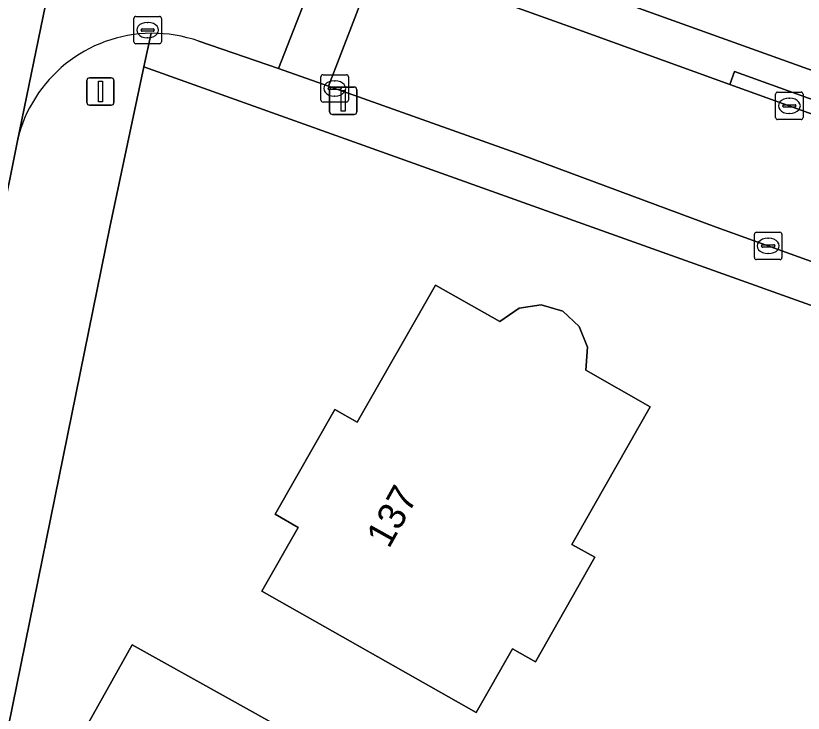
# Model space of a CAD drawing. Extents: x 162879 to 165540, y 384011 to 385181.
# Drawn here: x 164405.34 to 164434.07, y 384732.26 to 384757.72 of the extents above; entities that cross this region are included whole.
import ezdxf

# ---------------------------------------------------------------- set-up
doc = ezdxf.new("R2010")
doc.units = 0
for name, color, linetype in [('IMGEO_Brandkraan', 7, 'Continuous'), ('IMGEO_Erf', 7, 'Continuous'), ('IMGEO_Kolk', 7, 'Continuous'), ('IMGEO_Lichtmast', 7, 'Continuous'), ('IMGEO_Pand', 7, 'Continuous'), ('IMGEO_Pand_nummerreeks', 7, 'Continuous'), ('IMGEO_Rijbaan_lokaal_gesloten', 7, 'Continuous'), ('IMGEO_Rijbaan_lokaal_open', 7, 'Continuous'), ('IMGEO_Voetpad_open', 7, 'Continuous')]:
    doc.layers.add(name, color=color, linetype=linetype)

msp = doc.modelspace()

# ---------------------------------------------------------------- linework, layer by layer
at = {"layer": 'IMGEO_Brandkraan'}
for p, q in [((164409.652, 384756.766), (164409.652, 384757.618)), ((164409.727, 384757.692), (164410.579, 384757.692)), ((164410.653, 384757.618), (164410.653, 384756.766)), ((164409.954, 384757.235), (164410.352, 384757.235)), ((164410.14, 384757.472), (164410.165, 384757.472)), ((164409.911, 384757.186), (164409.911, 384757.198)), ((164410.349, 384757.149), (164409.951, 384757.149)), ((164410.395, 384757.198), (164410.395, 384757.186)), ((164410.579, 384756.692), (164409.727, 384756.692)), ((164410.163, 384756.912), (164410.138, 384756.912))]:
    msp.add_line(p, q, dxfattribs=at)
for points in [[(164409.652, 384756.766), (164409.652, 384757.618)], [(164409.727, 384757.692), (164410.579, 384757.692)], [(164410.653, 384757.618), (164410.653, 384756.766)], [(164410.579, 384756.692), (164409.727, 384756.692)]]:
    msp.add_lwpolyline(points, dxfattribs=at)
for centre, radius, start, end in [((164409.729, 384757.616), 0.0765, 91.552, 178.448), ((164409.729, 384757.616), 0.0765, 91.552, 178.448), ((164410.577, 384757.616), 0.0765, 1.552, 88.448), ((164410.577, 384757.616), 0.0765, 1.552, 88.448), ((164409.951, 384757.195), 0.0403, 85.8775, 175.7526), ((164410.356, 384757.197), 0.0386, 1.7309, 96.639), ((164409.948, 384757.185), 0.0366, 178.938, 274.7102), ((164410.352, 384757.192), 0.043, 264.8664, 352.4533), ((164409.729, 384756.768), 0.0765, 181.552, 268.448), ((164409.729, 384756.768), 0.0765, 181.552, 268.448), ((164410.577, 384756.768), 0.0765, 271.552, 358.448), ((164410.577, 384756.768), 0.0765, 271.552, 358.448)]:
    msp.add_arc(centre, radius, start, end, dxfattribs=at)
for centre, major_axis, ratio, start_param, end_param in [((164410.139, 384757.192), (-0.387, 0.002), 0.722429, 4.712389, 7.853982), ((164410.164, 384757.192), (-0.39, 0.002), 0.717154, 1.570796, 4.712389)]:
    msp.add_ellipse(centre, major_axis=major_axis, ratio=ratio, start_param=start_param, end_param=end_param, dxfattribs=at)
at = {"layer": 'IMGEO_Erf'}
for points in [[(164419.563, 384795.816), (164414.61, 384778.596), (164411.594, 384763.921), (164437.108, 384754.745), (164450.213, 384750), (164459.817, 384746.517)], [(164457.759, 384738.223), (164457.47, 384738.352), (164453.843, 384740.058), (164448.78, 384741.986), (164444.523, 384743.508), (164439.097, 384745.449), (164426.369, 384750), (164410.013, 384755.849), (164408.775, 384750), (164403.985, 384726.478), (164411.214, 384724.226), (164410.295, 384721.15), (164415.614, 384717.945), (164409.781, 384708.267), (164401.656, 384713.138), (164399.26, 384702.833), (164395, 384690.528), (164390.806, 384678.415), (164383.194, 384657.324), (164375.921, 384635.86), (164383.694, 384632.422)]]:
    msp.add_lwpolyline(points, dxfattribs=at)
for points in [[(164414.315, 384736.722), (164415.643, 384739.041), (164414.799, 384739.526), (164416.975, 384743.349), (164417.79, 384742.884), (164420.654, 384747.885), (164423.005, 384746.561), (164423.702, 384747.046), (164424.512, 384747.171), (164425.298, 384746.937), (164425.894, 384746.372), (164426.192, 384745.616), (164426.133, 384744.786), (164428.487, 384743.448), (164425.628, 384738.423), (164426.468, 384737.954), (164424.3, 384734.139), (164423.464, 384734.612), (164422.138, 384732.284)], [(164411.28, 384727.538), (164406.914, 384729.977), (164409.587, 384734.763), (164413.978, 384732.31), (164416.538, 384730.88), (164416.361, 384730.563), (164419.878, 384728.599), (164418.907, 384726.861), (164418.677, 384726.449), (164420.834, 384725.244), (164419.538, 384722.925), (164417.382, 384724.13)]]:
    msp.add_lwpolyline(points, close=True, dxfattribs=at)
at = {"layer": 'IMGEO_Kolk'}
for p, q in [((164416.474, 384754.637), (164416.474, 384755.489)), ((164416.549, 384755.563), (164417.401, 384755.563)), ((164417.475, 384755.489), (164417.475, 384754.637)), ((164416.962, 384755.343), (164416.987, 384755.343)), ((164416.733, 384755.057), (164416.733, 384755.069)), ((164417.171, 384755.02), (164416.773, 384755.02)), ((164416.776, 384755.106), (164417.174, 384755.106)), ((164417.217, 384755.069), (164417.217, 384755.057)), ((164433.134, 384754.927), (164433.986, 384754.927)), ((164416.985, 384754.783), (164416.96, 384754.783)), ((164433.059, 384754.001), (164433.059, 384754.853)), ((164433.547, 384754.707), (164433.572, 384754.707)), ((164434.06, 384754.853), (164434.06, 384754.001)), ((164417.401, 384754.563), (164416.549, 384754.563)), ((164433.318, 384754.421), (164433.318, 384754.433)), ((164433.756, 384754.384), (164433.358, 384754.384)), ((164433.361, 384754.47), (164433.759, 384754.47)), ((164433.802, 384754.433), (164433.802, 384754.421)), ((164433.57, 384754.147), (164433.545, 384754.147)), ((164433.986, 384753.927), (164433.134, 384753.927)), ((164432.288, 384748.89), (164432.288, 384749.742)), ((164432.363, 384749.816), (164433.215, 384749.816)), ((164433.289, 384749.742), (164433.289, 384748.89)), ((164432.776, 384749.596), (164432.801, 384749.596)), ((164432.547, 384749.31), (164432.547, 384749.322)), ((164432.985, 384749.273), (164432.587, 384749.273)), ((164432.59, 384749.359), (164432.988, 384749.359)), ((164433.031, 384749.322), (164433.031, 384749.31)), ((164432.799, 384749.036), (164432.774, 384749.036)), ((164433.215, 384748.816), (164432.363, 384748.816))]:
    msp.add_line(p, q, dxfattribs=at)
for points in [[(164416.474, 384754.637), (164416.474, 384755.489)], [(164416.549, 384755.563), (164417.401, 384755.563)], [(164417.475, 384755.489), (164417.475, 384754.637)], [(164433.134, 384754.927), (164433.986, 384754.927)], [(164433.059, 384754.001), (164433.059, 384754.853)], [(164434.06, 384754.853), (164434.06, 384754.001)], [(164417.401, 384754.563), (164416.549, 384754.563)], [(164433.986, 384753.927), (164433.134, 384753.927)], [(164432.288, 384748.89), (164432.288, 384749.742)], [(164432.363, 384749.816), (164433.215, 384749.816)], [(164433.289, 384749.742), (164433.289, 384748.89)], [(164433.215, 384748.816), (164432.363, 384748.816)]]:
    msp.add_lwpolyline(points, dxfattribs=at)
for centre, radius, start, end in [((164416.551, 384755.487), 0.0765, 91.552, 178.448), ((164416.551, 384755.487), 0.0765, 91.552, 178.448), ((164417.399, 384755.487), 0.0765, 1.552, 88.448), ((164417.399, 384755.487), 0.0765, 1.552, 88.448), ((164416.773, 384755.066), 0.0403, 85.8775, 175.7526), ((164416.77, 384755.056), 0.0366, 178.938, 274.7102), ((164417.174, 384755.063), 0.043, 264.8664, 352.4533), ((164417.178, 384755.068), 0.0386, 1.7309, 96.639), ((164433.136, 384754.851), 0.0765, 91.552, 178.448), ((164433.136, 384754.851), 0.0765, 91.552, 178.448), ((164433.984, 384754.851), 0.0765, 1.552, 88.448), ((164433.984, 384754.851), 0.0765, 1.552, 88.448), ((164416.551, 384754.639), 0.0765, 181.552, 268.448), ((164416.551, 384754.639), 0.0765, 181.552, 268.448), ((164417.399, 384754.639), 0.0765, 271.552, 358.448), ((164417.399, 384754.639), 0.0765, 271.552, 358.448), ((164433.358, 384754.43), 0.0403, 85.8775, 175.7526), ((164433.355, 384754.42), 0.0366, 178.938, 274.7102), ((164433.759, 384754.427), 0.043, 264.8664, 352.4533), ((164433.763, 384754.432), 0.0386, 1.7309, 96.639), ((164433.136, 384754.003), 0.0765, 181.552, 268.448), ((164433.136, 384754.003), 0.0765, 181.552, 268.448), ((164433.984, 384754.003), 0.0765, 271.552, 358.448), ((164433.984, 384754.003), 0.0765, 271.552, 358.448), ((164432.365, 384749.74), 0.0765, 91.552, 178.448), ((164432.365, 384749.74), 0.0765, 91.552, 178.448), ((164433.213, 384749.74), 0.0765, 1.552, 88.448), ((164433.213, 384749.74), 0.0765, 1.552, 88.448), ((164432.587, 384749.319), 0.0403, 85.8775, 175.7526), ((164432.584, 384749.309), 0.0366, 178.938, 274.7102), ((164432.988, 384749.316), 0.043, 264.8664, 352.4533), ((164432.992, 384749.321), 0.0386, 1.7309, 96.639), ((164432.365, 384748.892), 0.0765, 181.552, 268.448), ((164432.365, 384748.892), 0.0765, 181.552, 268.448), ((164433.213, 384748.892), 0.0765, 271.552, 358.448), ((164433.213, 384748.892), 0.0765, 271.552, 358.448)]:
    msp.add_arc(centre, radius, start, end, dxfattribs=at)
for centre, major_axis, ratio, start_param, end_param in [((164416.961, 384755.063), (-0.387, 0.002), 0.722429, 4.712389, 7.853982), ((164416.986, 384755.063), (-0.39, 0.002), 0.717154, 1.570796, 4.712389), ((164433.546, 384754.427), (-0.387, 0.002), 0.722429, 4.712389, 7.853982), ((164433.571, 384754.427), (-0.39, 0.002), 0.717154, 1.570796, 4.712389), ((164432.775, 384749.316), (-0.387, 0.002), 0.722429, 4.712389, 7.853982), ((164432.8, 384749.316), (-0.39, 0.002), 0.717154, 1.570796, 4.712389)]:
    msp.add_ellipse(centre, major_axis=major_axis, ratio=ratio, start_param=start_param, end_param=end_param, dxfattribs=at)
at = {"layer": 'IMGEO_Lichtmast'}
for p, q in [((164407.935, 384754.551), (164407.935, 384755.351)), ((164407.935, 384755.351), (164407.935, 384754.551)), ((164408.035, 384755.451), (164408.825, 384755.451)), ((164408.825, 384755.451), (164408.035, 384755.451)), ((164408.925, 384755.351), (164408.925, 384754.551)), ((164408.925, 384754.551), (164408.925, 384755.351)), ((164416.792, 384754.211), (164416.792, 384755.011)), ((164416.792, 384755.011), (164416.792, 384754.211)), ((164416.892, 384755.111), (164417.682, 384755.111)), ((164417.682, 384755.111), (164416.892, 384755.111)), ((164417.782, 384755.011), (164417.782, 384754.211)), ((164417.782, 384754.211), (164417.782, 384755.011)), ((164408.825, 384754.451), (164408.035, 384754.451)), ((164408.035, 384754.451), (164408.825, 384754.451)), ((164417.682, 384754.111), (164416.892, 384754.111)), ((164416.892, 384754.111), (164417.682, 384754.111))]:
    msp.add_line(p, q, dxfattribs=at)
for points in [[(164408.355, 384755.326), (164408.505, 384755.326), (164408.505, 384754.576), (164408.355, 384754.576), (164408.355, 384755.326)], [(164417.212, 384754.986), (164417.362, 384754.986), (164417.362, 384754.236), (164417.212, 384754.236), (164417.212, 384754.986)]]:
    msp.add_lwpolyline(points, dxfattribs=at)
for centre, start, end in [((164408.035, 384755.351), 90, 180), ((164408.035, 384755.351), 90, 180), ((164408.825, 384755.351), 0, 90), ((164408.825, 384755.351), 360, 90), ((164416.892, 384755.011), 90, 180), ((164416.892, 384755.011), 90, 180), ((164417.682, 384755.011), 0, 90), ((164417.682, 384755.011), 360, 90), ((164408.035, 384754.551), 180, 270), ((164408.035, 384754.551), 180, 270), ((164408.825, 384754.551), 270, 0), ((164408.825, 384754.551), 270, 0), ((164416.892, 384754.211), 180, 270), ((164416.892, 384754.211), 180, 270), ((164417.682, 384754.211), 270, 0), ((164417.682, 384754.211), 270, 0)]:
    msp.add_arc(centre, 0.1, start, end, dxfattribs=at)
at = {"layer": 'IMGEO_Pand'}
for points in [[(164422.138, 384732.284), (164423.464, 384734.612), (164424.3, 384734.139), (164426.468, 384737.954), (164425.628, 384738.423), (164428.487, 384743.448), (164426.133, 384744.786), (164426.192, 384745.616), (164425.894, 384746.372), (164425.298, 384746.937), (164424.512, 384747.171), (164423.702, 384747.046), (164423.005, 384746.561), (164420.654, 384747.885), (164417.79, 384742.884), (164416.975, 384743.349), (164414.799, 384739.526), (164415.643, 384739.041), (164414.315, 384736.722)], [(164416.361, 384730.563), (164416.538, 384730.88), (164413.978, 384732.31), (164409.587, 384734.763), (164406.914, 384729.977), (164411.28, 384727.538), (164417.382, 384724.13), (164419.538, 384722.925), (164420.834, 384725.244), (164418.677, 384726.449), (164418.907, 384726.861), (164419.878, 384728.599)]]:
    msp.add_lwpolyline(points, close=True, dxfattribs=at)
at = {"layer": 'IMGEO_Rijbaan_lokaal_gesloten'}
msp.add_lwpolyline([(164369.716, 384630.619), (164371.43, 384635.723), (164371.683, 384636.478), (164378.046, 384654.783), (164386.545, 384678.76), (164390.748, 384691.883), (164392.79, 384698.26), (164398.329, 384718.554), (164402.931, 384741.104), (164403.947, 384746.037), (164404.756, 384750), (164405.4, 384753.153), (164408.791, 384769.588), (164407.326, 384769.894), (164403.204, 384750), (164402.862, 384748.351), (164396.898, 384720.839), (164392.862, 384705.616), (164389.076, 384692.416), (164387.739, 384687.753), (164385.333, 384680.686), (164371.904, 384641.543), (164357.854, 384600.926)], dxfattribs=at)
at = {"layer": 'IMGEO_Rijbaan_lokaal_open'}
for points in [[(164408.791, 384769.588), (164405.4, 384753.153)], [(164412.019, 384756.786), (164414.93, 384755.795), (164416.765, 384760.5), (164413.013, 384761.931)], [(164456.027, 384746.319), (164450.147, 384748.432), (164445.81, 384750), (164439.957, 384752.116), (164433.653, 384754.395), (164431.386, 384755.209), (164425.842, 384757.208), (164418.735, 384759.769), (164418.543, 384759.83), (164416.747, 384755.148), (164423.795, 384752.638), (164430.894, 384750), (164439.46, 384746.913), (164445.334, 384744.797), (164449.3, 384743.369), (164453.999, 384741.678)]]:
    msp.add_lwpolyline(points, dxfattribs=at)
msp.add_lwpolyline([(164416.747, 384755.148), (164418.543, 384759.83), (164416.765, 384760.5), (164414.93, 384755.795)], close=True, dxfattribs=at)
for centre, radius, start, end in [((164410.332, 384752.011), 5.063, 90.5937, 166.9689), ((164410.332, 384751.993), 5.081, 70.6076, 90.5853)]:
    msp.add_arc(centre, radius, start, end, dxfattribs=at)
at = {"layer": 'IMGEO_Voetpad_open'}
for points in [[(164459.817, 384746.517), (164450.213, 384750), (164437.108, 384754.745), (164411.594, 384763.921)], [(164413.013, 384761.931), (164416.765, 384760.5), (164418.543, 384759.83), (164418.735, 384759.769), (164425.842, 384757.208), (164431.386, 384755.209), (164431.555, 384755.679), (164440.126, 384752.586), (164439.957, 384752.116), (164445.81, 384750), (164450.147, 384748.432), (164456.027, 384746.319)], [(164383.194, 384657.324), (164390.806, 384678.415), (164395, 384690.528), (164399.26, 384702.833), (164401.656, 384713.138), (164401.229, 384713.394), (164401.741, 384715.052), (164400.519, 384715.429), (164403.835, 384726.524), (164403.985, 384726.478), (164408.775, 384750), (164410.013, 384755.849), (164410.28, 384757.074)], [(164410.28, 384757.074), (164410.013, 384755.849), (164426.369, 384750), (164439.097, 384745.449), (164439.46, 384746.913), (164430.894, 384750), (164423.795, 384752.638), (164416.747, 384755.148)], [(164416.747, 384755.148), (164414.93, 384755.795), (164412.019, 384756.786)], [(164405.4, 384753.153), (164404.756, 384750), (164403.947, 384746.037)]]:
    msp.add_lwpolyline(points, dxfattribs=at)
msp.add_lwpolyline([(164431.386, 384755.209), (164433.653, 384754.395), (164439.957, 384752.116), (164440.126, 384752.586), (164431.555, 384755.679)], close=True, dxfattribs=at)
for centre, radius, start, end in [((164410.332, 384752.011), 5.063, 90.5937, 166.9689), ((164410.332, 384751.993), 5.081, 70.6076, 90.5853)]:
    msp.add_arc(centre, radius, start, end, dxfattribs=at)

# ---------------------------------------------------------------- texts
at = {"layer": 'IMGEO_Pand_nummerreeks'}
msp.add_text('137', height=1, rotation=60.8089, dxfattribs=at).set_placement((164418.952, 384738.239))

doc.saveas('drawing.dxf')
